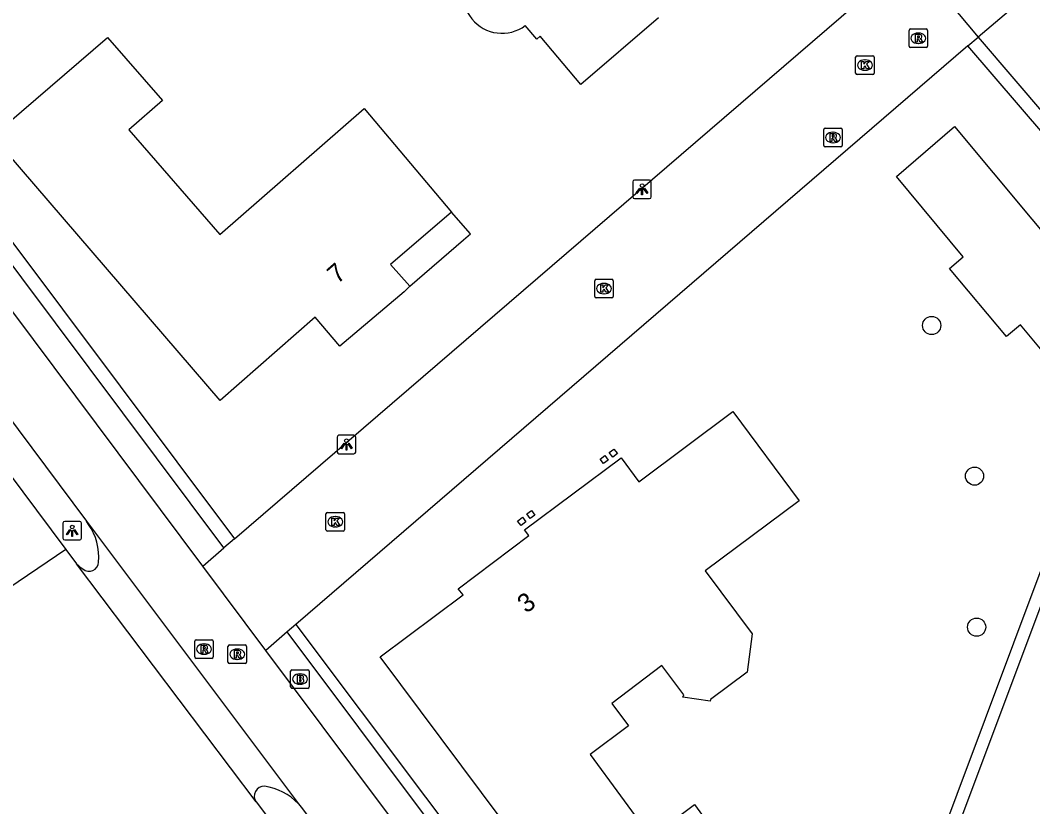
# Model space of a CAD drawing. Extents: x 155888 to 156864, y 383882 to 384671.
# Drawn here: x 156776.8 to 156831.3, y 384366 to 384408.3 of the extents above; entities that cross this region are included whole.
import ezdxf

# ---------------------------------------------------------------- set-up
doc = ezdxf.new("R2010")
doc.units = 0
for name, color, linetype in [('IMGEO_Boom', 7, 'Continuous'), ('IMGEO_Brandkraan', 7, 'Continuous'), ('IMGEO_Fietspad_gesloten', 7, 'Continuous'), ('IMGEO_Haag', 7, 'Continuous'), ('IMGEO_Hek', 7, 'Continuous'), ('IMGEO_Kolk', 7, 'Continuous'), ('IMGEO_Lichtpunt', 7, 'Continuous'), ('IMGEO_Pand', 7, 'Continuous'), ('IMGEO_Pand_nummerreeks', 7, 'Continuous'), ('IMGEO_Pand_overbouw', 7, 'Continuous'), ('IMGEO_Pand_vergunning_verleend', 7, 'Continuous'), ('IMGEO_Rijbaan_lokaal_gesloten', 7, 'Continuous'), ('IMGEO_Rijbaan_lokaal_open', 7, 'Continuous'), ('IMGEO_Rioolput', 7, 'Continuous'), ('IMGEO_Voetpad_open', 7, 'Continuous')]:
    doc.layers.add(name, color=color, linetype=linetype)

msp = doc.modelspace()

# ---------------------------------------------------------------- linework, layer by layer
at = {"layer": 'IMGEO_Boom'}
for centre in [(156825.901, 384391.888), (156828.21, 384383.775), (156828.321, 384375.641)]:
    msp.add_circle(centre, 0.489, dxfattribs=at)
at = {"layer": 'IMGEO_Brandkraan'}
for p, q in [((156791.367, 384372.419), (156791.367, 384373.271)), ((156791.442, 384373.345), (156792.294, 384373.345)), ((156791.855, 384373.125), (156791.88, 384373.125)), ((156792.368, 384373.271), (156792.368, 384372.419)), ((156791.878, 384372.565), (156791.853, 384372.565)), ((156792.294, 384372.345), (156791.442, 384372.345))]:
    msp.add_line(p, q, dxfattribs=at)
for points in [[(156791.367, 384372.419), (156791.367, 384373.271)], [(156791.442, 384373.345), (156792.294, 384373.345)], [(156791.715, 384373.045), (156791.715, 384372.645), (156791.928, 384372.645)], [(156791.946, 384373.045), (156791.715, 384373.045)], [(156792.368, 384373.271), (156792.368, 384372.419)], [(156791.894, 384372.964), (156791.84, 384372.964), (156791.84, 384372.888)], [(156791.84, 384372.888), (156791.893, 384372.888)], [(156791.902, 384372.812), (156791.84, 384372.812), (156791.84, 384372.731)], [(156791.84, 384372.731), (156791.902, 384372.731)], [(156792.294, 384372.345), (156791.442, 384372.345)]]:
    msp.add_lwpolyline(points, dxfattribs=at)
for centre, radius, start, end in [((156791.444, 384373.269), 0.0765, 91.552, 178.448), ((156791.444, 384373.269), 0.0765, 91.552, 178.448), ((156791.95, 384372.9), 0.145, 59.4692, 91.5367), ((156791.975, 384372.947), 0.0922, 285.5137, 58.1501), ((156792.292, 384373.269), 0.0765, 1.552, 88.448), ((156792.292, 384373.269), 0.0765, 1.552, 88.448), ((156791.895, 384372.926), 0.0379, 267.8285, 90.9355), ((156791.903, 384372.771), 0.0404, 269.8759, 90.5077), ((156791.934, 384372.896), 0.251, 268.6676, 293.5347), ((156791.98, 384372.755), 0.105, 301.3115, 78.989), ((156791.444, 384372.421), 0.0765, 181.552, 268.448), ((156791.444, 384372.421), 0.0765, 181.552, 268.448), ((156792.292, 384372.421), 0.0765, 271.552, 358.448), ((156792.292, 384372.421), 0.0765, 271.552, 358.448)]:
    msp.add_arc(centre, radius, start, end, dxfattribs=at)
for centre, major_axis, ratio, start_param, end_param in [((156791.854, 384372.845), (-0.387, 0.002), 0.722429, 4.712389, 7.853982), ((156791.879, 384372.845), (-0.39, 0.002), 0.717154, 1.570796, 4.712389)]:
    msp.add_ellipse(centre, major_axis=major_axis, ratio=ratio, start_param=start_param, end_param=end_param, dxfattribs=at)
at = {"layer": 'IMGEO_Fietspad_gesloten'}
for points in [[(156786.635, 384378.933), (156755.816, 384420.182)], [(156756.695, 384413.1), (156780.368, 384381.357)], [(156829.644, 384321.55), (156794.611, 384368.257), (156790.032, 384374.386)], [(156791.786, 384366.121), (156791.933, 384365.945), (156822.101, 384325.753)]]:
    msp.add_lwpolyline(points, dxfattribs=at)
at = {"layer": 'IMGEO_Haag'}
for points in [[(156757.471, 384421.606), (156788.336, 384380.396)], [(156828.399, 384407.418), (156833.96, 384400.938), (156838.8, 384395.521), (156826.399, 384362.45), (156818.261, 384340.326)], [(156817.787, 384340.957), (156817.831, 384341.076), (156825.74, 384362.577), (156838.015, 384395.311), (156833.412, 384400.461), (156827.845, 384406.95)], [(156791.656, 384375.785), (156798.64, 384366.477), (156817.787, 384340.957)]]:
    msp.add_lwpolyline(points, dxfattribs=at)
at = {"layer": 'IMGEO_Hek'}
for points in [[(156838.015, 384395.311), (156833.412, 384400.461), (156827.845, 384406.95)], [(156817.831, 384341.076), (156825.74, 384362.577), (156838.015, 384395.311)]]:
    msp.add_lwpolyline(points, dxfattribs=at)
at = {"layer": 'IMGEO_Kolk'}
for p, q in [((156821.805, 384405.483), (156821.805, 384406.335)), ((156821.88, 384406.409), (156822.732, 384406.409)), ((156822.806, 384406.335), (156822.806, 384405.483)), ((156822.293, 384406.189), (156822.318, 384406.189)), ((156822.732, 384405.409), (156821.88, 384405.409)), ((156822.316, 384405.629), (156822.291, 384405.629)), ((156807.75, 384393.447), (156807.75, 384394.299)), ((156807.825, 384394.373), (156808.677, 384394.373)), ((156808.751, 384394.299), (156808.751, 384393.447)), ((156808.238, 384394.153), (156808.263, 384394.153)), ((156808.677, 384393.373), (156807.825, 384393.373)), ((156808.261, 384393.593), (156808.236, 384393.593)), ((156793.346, 384381.815), (156794.198, 384381.815)), ((156793.271, 384380.889), (156793.271, 384381.741)), ((156793.759, 384381.595), (156793.784, 384381.595)), ((156794.272, 384381.741), (156794.272, 384380.889)), ((156794.198, 384380.815), (156793.346, 384380.815)), ((156793.782, 384381.035), (156793.757, 384381.035))]:
    msp.add_line(p, q, dxfattribs=at)
for points in [[(156821.805, 384405.483), (156821.805, 384406.335)], [(156821.88, 384406.409), (156822.732, 384406.409)], [(156822.806, 384406.335), (156822.806, 384405.483)], [(156822.126, 384406.109), (156822.249, 384406.109), (156822.249, 384405.958), (156822.379, 384406.109), (156822.543, 384406.109), (156822.397, 384405.958), (156822.55, 384405.709), (156822.398, 384405.709), (156822.313, 384405.873), (156822.249, 384405.806), (156822.249, 384405.709), (156822.126, 384405.709), (156822.126, 384406.109)], [(156822.732, 384405.409), (156821.88, 384405.409)], [(156807.75, 384393.447), (156807.75, 384394.299)], [(156807.825, 384394.373), (156808.677, 384394.373)], [(156808.751, 384394.299), (156808.751, 384393.447)], [(156808.071, 384394.073), (156808.194, 384394.073), (156808.194, 384393.922), (156808.324, 384394.073), (156808.488, 384394.073), (156808.342, 384393.922), (156808.495, 384393.673), (156808.343, 384393.673), (156808.258, 384393.837), (156808.194, 384393.77), (156808.194, 384393.673), (156808.071, 384393.673), (156808.071, 384394.073)], [(156808.677, 384393.373), (156807.825, 384393.373)], [(156793.346, 384381.815), (156794.198, 384381.815)], [(156793.271, 384380.889), (156793.271, 384381.741)], [(156793.592, 384381.515), (156793.715, 384381.515), (156793.715, 384381.364), (156793.845, 384381.515), (156794.009, 384381.515), (156793.863, 384381.364), (156794.016, 384381.115), (156793.864, 384381.115), (156793.779, 384381.279), (156793.715, 384381.212), (156793.715, 384381.115), (156793.592, 384381.115), (156793.592, 384381.515)], [(156794.272, 384381.741), (156794.272, 384380.889)], [(156794.198, 384380.815), (156793.346, 384380.815)]]:
    msp.add_lwpolyline(points, dxfattribs=at)
for centre, start, end in [((156821.882, 384406.333), 91.552, 178.448), ((156821.882, 384406.333), 91.552, 178.448), ((156822.73, 384406.333), 1.552, 88.448), ((156822.73, 384406.333), 1.552, 88.448), ((156821.882, 384405.485), 181.552, 268.448), ((156821.882, 384405.485), 181.552, 268.448), ((156822.73, 384405.485), 271.552, 358.448), ((156822.73, 384405.485), 271.552, 358.448), ((156807.827, 384394.297), 91.552, 178.448), ((156807.827, 384394.297), 91.552, 178.448), ((156808.675, 384394.297), 1.552, 88.448), ((156808.675, 384394.297), 1.552, 88.448), ((156807.827, 384393.449), 181.552, 268.448), ((156807.827, 384393.449), 181.552, 268.448), ((156808.675, 384393.449), 271.552, 358.448), ((156808.675, 384393.449), 271.552, 358.448), ((156793.348, 384381.739), 91.552, 178.448), ((156793.348, 384381.739), 91.552, 178.448), ((156794.196, 384381.739), 1.552, 88.448), ((156794.196, 384381.739), 1.552, 88.448), ((156793.348, 384380.891), 181.552, 268.448), ((156793.348, 384380.891), 181.552, 268.448), ((156794.196, 384380.891), 271.552, 358.448), ((156794.196, 384380.891), 271.552, 358.448)]:
    msp.add_arc(centre, 0.0765, start, end, dxfattribs=at)
for centre, major_axis, ratio, start_param, end_param in [((156822.292, 384405.909), (-0.387, 0.002), 0.722429, 4.712389, 7.853982), ((156822.317, 384405.909), (-0.39, 0.002), 0.717154, 1.570796, 4.712389), ((156808.237, 384393.873), (-0.387, 0.002), 0.722429, 4.712389, 7.853982), ((156808.262, 384393.873), (-0.39, 0.002), 0.717154, 1.570796, 4.712389), ((156793.758, 384381.315), (-0.387, 0.002), 0.722429, 4.712389, 7.853982), ((156793.783, 384381.315), (-0.39, 0.002), 0.717154, 1.570796, 4.712389)]:
    msp.add_ellipse(centre, major_axis=major_axis, ratio=ratio, start_param=start_param, end_param=end_param, dxfattribs=at)
at = {"layer": 'IMGEO_Lichtpunt'}
for p, q in [((156809.799, 384399.626), (156809.799, 384398.819)), ((156809.799, 384399.626), (156809.799, 384398.819)), ((156810.701, 384399.721), (156809.893, 384399.721)), ((156810.701, 384399.721), (156809.893, 384399.721)), ((156810.795, 384398.819), (156810.795, 384399.626)), ((156810.795, 384398.819), (156810.795, 384399.626)), ((156809.893, 384398.725), (156810.701, 384398.725)), ((156809.893, 384398.725), (156810.701, 384398.725)), ((156793.876, 384385.879), (156793.876, 384385.072)), ((156793.876, 384385.879), (156793.876, 384385.072)), ((156794.778, 384385.974), (156793.97, 384385.974)), ((156794.778, 384385.974), (156793.97, 384385.974)), ((156794.872, 384385.072), (156794.872, 384385.879)), ((156794.872, 384385.072), (156794.872, 384385.879)), ((156793.97, 384384.978), (156794.778, 384384.978)), ((156793.97, 384384.978), (156794.778, 384384.978)), ((156779.103, 384381.237), (156779.103, 384380.43)), ((156779.103, 384381.237), (156779.103, 384380.43)), ((156780.005, 384381.332), (156779.197, 384381.332)), ((156780.005, 384381.332), (156779.197, 384381.332)), ((156780.099, 384380.43), (156780.099, 384381.237)), ((156780.099, 384380.43), (156780.099, 384381.237)), ((156779.197, 384380.336), (156780.005, 384380.336)), ((156779.197, 384380.336), (156780.005, 384380.336))]:
    msp.add_line(p, q, dxfattribs=at)
for points in [[(156810.173, 384399.29), (156810.212, 384399.262), (156810.024, 384399), (156809.986, 384399.027), (156810.173, 384399.29)], [(156810.275, 384399.242), (156810.322, 384399.242), (156810.322, 384398.92), (156810.275, 384398.92), (156810.275, 384399.242)], [(156810.385, 384399.262), (156810.423, 384399.289), (156810.61, 384399.027), (156810.571, 384398.999), (156810.385, 384399.262)], [(156794.25, 384385.543), (156794.289, 384385.515), (156794.101, 384385.253), (156794.063, 384385.28), (156794.25, 384385.543)], [(156794.352, 384385.495), (156794.399, 384385.495), (156794.399, 384385.173), (156794.352, 384385.173), (156794.352, 384385.495)], [(156794.462, 384385.515), (156794.5, 384385.542), (156794.687, 384385.28), (156794.648, 384385.252), (156794.462, 384385.515)], [(156779.477, 384380.901), (156779.516, 384380.873), (156779.328, 384380.611), (156779.29, 384380.638), (156779.477, 384380.901)], [(156779.579, 384380.853), (156779.626, 384380.853), (156779.626, 384380.531), (156779.579, 384380.531), (156779.579, 384380.853)], [(156779.689, 384380.873), (156779.727, 384380.9), (156779.914, 384380.638), (156779.875, 384380.61), (156779.689, 384380.873)]]:
    msp.add_lwpolyline(points, dxfattribs=at)
for centre in [(156810.298, 384399.424), (156794.375, 384385.677), (156779.602, 384381.035)]:
    msp.add_circle(centre, 0.0994, dxfattribs=at)
for centre, start, end in [((156809.893, 384399.626), 90, 180), ((156809.893, 384399.626), 90, 180), ((156810.701, 384399.626), 0, 90), ((156810.701, 384399.626), 0, 90), ((156809.893, 384398.819), 180, 270), ((156809.893, 384398.819), 180, 270), ((156810.701, 384398.819), 270, 0), ((156810.701, 384398.819), 270, 360), ((156793.97, 384385.879), 90, 180), ((156793.97, 384385.879), 90, 180), ((156794.778, 384385.879), 0, 90), ((156794.778, 384385.879), 0, 90), ((156793.97, 384385.072), 180, 270), ((156793.97, 384385.072), 180, 270), ((156794.778, 384385.072), 270, 0), ((156794.778, 384385.072), 270, 360), ((156779.197, 384381.237), 90, 180), ((156779.197, 384381.237), 90, 180), ((156780.005, 384381.237), 0, 90), ((156780.005, 384381.237), 0, 90), ((156779.197, 384380.43), 180, 270), ((156779.197, 384380.43), 180, 270), ((156780.005, 384380.43), 270, 0), ((156780.005, 384380.43), 270, 360)]:
    msp.add_arc(centre, 0.0946, start, end, dxfattribs=at)
at = {"layer": 'IMGEO_Pand'}
for points in [[(156811.177, 384408.46), (156807.01, 384404.87), (156804.814, 384407.461), (156804.636, 384407.31), (156804.009, 384408.041)], [(156800.038, 384397.988), (156796.749, 384395.176), (156797.797, 384393.998), (156797.485, 384393.706), (156794.013, 384390.781), (156792.684, 384392.339), (156787.567, 384387.845), (156775.317, 384402.085), (156781.507, 384407.403), (156784.46, 384404.007), (156782.649, 384402.432), (156787.557, 384396.788), (156795.332, 384403.574), (156800.038, 384397.988)], [(156809.34, 384356.444), (156796.193, 384374.035), (156800.656, 384377.376), (156800.399, 384377.696), (156804.203, 384380.569), (156803.97, 384380.882), (156809.166, 384384.754), (156810.122, 384383.471), (156815.19, 384387.248), (156818.769, 384382.445), (156813.702, 384378.668), (156816.226, 384375.281), (156815.953, 384373.208)], [(156808.975, 384384.985), (156808.716, 384384.798), (156808.535, 384385.048), (156808.787, 384385.23), (156808.975, 384384.985)], [(156808.23, 384384.449), (156808.045, 384384.696), (156808.298, 384384.883), (156808.481, 384384.634), (156808.23, 384384.449)], [(156804.279, 384381.49), (156804.091, 384381.735), (156804.344, 384381.918), (156804.525, 384381.668), (156804.279, 384381.49)], [(156803.781, 384381.11), (156803.594, 384381.356), (156803.855, 384381.555), (156804.043, 384381.309), (156803.781, 384381.11)], [(156815.953, 384373.208), (156813.98, 384371.747), (156813.97, 384371.659), (156812.491, 384371.873), (156812.554, 384371.989), (156812.277, 384372.359), (156811.37, 384373.567), (156808.665, 384371.537), (156809.571, 384370.329), (156807.5, 384368.774), (156810.765, 384364.334), (156813.127, 384366.085), (156813.563, 384365.496)]]:
    msp.add_lwpolyline(points, dxfattribs=at)
msp.add_arc((156802.756, 384409.715), 2.091, 130.7287, 306.8008, dxfattribs=at)
at = {"layer": 'IMGEO_Pand_overbouw'}
msp.add_lwpolyline([(156800.038, 384397.988), (156796.749, 384395.176), (156797.797, 384393.998), (156800.685, 384396.506), (156801.057, 384396.828)], close=True, dxfattribs=at)
at = {"layer": 'IMGEO_Pand_vergunning_verleend'}
msp.add_lwpolyline([(156823.997, 384399.904), (156827.133, 384402.6), (156835.462, 384392.62), (156832.31, 384389.99), (156830.69, 384391.931), (156829.927, 384391.294), (156826.865, 384394.964), (156827.605, 384395.581), (156823.997, 384399.904)], dxfattribs=at)
at = {"layer": 'IMGEO_Rijbaan_lokaal_gesloten'}
for points in [[(156756.645, 384410.13), (156779.251, 384379.831)], [(156779.251, 384379.831), (156775.669, 384377.407)], [(156779.251, 384379.831), (156779.839, 384379.052)], [(156789.514, 384366.233), (156779.839, 384379.052)], [(156789.514, 384366.233), (156791.305, 384363.846)]]:
    msp.add_lwpolyline(points, dxfattribs=at)
at = {"layer": 'IMGEO_Rijbaan_lokaal_open'}
for points in [[(156792.9, 384452.66), (156826.051, 384414.195), (156830.51, 384409.201), (156828.399, 384407.418)], [(156824.782, 384411.766), (156828.399, 384407.418)], [(156788.336, 384380.396), (156824.116, 384411.193)], [(156827.845, 384406.95), (156828.399, 384407.418)], [(156827.845, 384406.95), (156791.656, 384375.785)], [(156780.488, 384381.175), (156780.368, 384381.357)], [(156780.368, 384381.357), (156791.786, 384366.121)], [(156788.336, 384380.396), (156787.778, 384379.916)], [(156786.635, 384378.933), (156787.778, 384379.916)], [(156790.032, 384374.386), (156786.635, 384378.933)], [(156791.656, 384375.785), (156791.188, 384375.382)], [(156791.188, 384375.382), (156790.032, 384374.386)]]:
    msp.add_lwpolyline(points, dxfattribs=at)
for centre, radius, start, end in [((156778.037, 384379.457), 2.993, 354.0874, 35.0207), ((156781.141, 384380.342), 1.833, 224.7265, 238.4444), ((156780.518, 384379.144), 0.496, 227.2931, 0.5424), ((156789.933, 384366.546), 0.523, 87.3271, 216.7775), ((156789.599, 384364.137), 2.953, 42.2155, 83.0371)]:
    msp.add_arc(centre, radius, start, end, dxfattribs=at)
at = {"layer": 'IMGEO_Rioolput'}
for p, q in [((156824.68, 384406.931), (156824.68, 384407.783)), ((156824.755, 384407.857), (156825.607, 384407.857)), ((156825.168, 384407.637), (156825.193, 384407.637)), ((156825.681, 384407.783), (156825.681, 384406.931)), ((156825.607, 384406.857), (156824.755, 384406.857)), ((156825.191, 384407.077), (156825.166, 384407.077)), ((156820.158, 384402.512), (156821.01, 384402.512)), ((156820.083, 384401.586), (156820.083, 384402.438)), ((156820.571, 384402.292), (156820.596, 384402.292)), ((156821.084, 384402.438), (156821.084, 384401.586)), ((156821.01, 384401.512), (156820.158, 384401.512)), ((156820.594, 384401.732), (156820.569, 384401.732)), ((156786.203, 384374.033), (156786.203, 384374.885)), ((156786.278, 384374.959), (156787.13, 384374.959)), ((156786.691, 384374.739), (156786.716, 384374.739)), ((156787.204, 384374.885), (156787.204, 384374.033)), ((156788.067, 384374.68), (156788.919, 384374.68)), ((156786.714, 384374.179), (156786.689, 384374.179)), ((156787.992, 384373.754), (156787.992, 384374.606)), ((156788.48, 384374.46), (156788.505, 384374.46)), ((156788.993, 384374.606), (156788.993, 384373.754)), ((156787.13, 384373.959), (156786.278, 384373.959)), ((156788.919, 384373.68), (156788.067, 384373.68)), ((156788.503, 384373.9), (156788.478, 384373.9))]:
    msp.add_line(p, q, dxfattribs=at)
for points in [[(156824.68, 384406.931), (156824.68, 384407.783)], [(156824.755, 384407.857), (156825.607, 384407.857)], [(156825.269, 384407.555), (156825.017, 384407.557), (156825.017, 384407.157)], [(156825.195, 384407.476), (156825.141, 384407.476), (156825.141, 384407.395)], [(156825.141, 384407.395), (156825.193, 384407.395)], [(156825.681, 384407.783), (156825.681, 384406.931)], [(156825.607, 384406.857), (156824.755, 384406.857)], [(156825.017, 384407.157), (156825.141, 384407.157), (156825.141, 384407.319), (156825.152, 384407.319)], [(156825.199, 384407.29), (156825.27, 384407.157), (156825.41, 384407.157), (156825.345, 384407.283)], [(156820.158, 384402.512), (156821.01, 384402.512)], [(156820.083, 384401.586), (156820.083, 384402.438)], [(156820.672, 384402.21), (156820.42, 384402.212), (156820.42, 384401.812)], [(156820.42, 384401.812), (156820.544, 384401.812), (156820.544, 384401.974), (156820.555, 384401.974)], [(156820.598, 384402.131), (156820.544, 384402.131), (156820.544, 384402.05)], [(156820.544, 384402.05), (156820.596, 384402.05)], [(156820.602, 384401.945), (156820.673, 384401.812), (156820.813, 384401.812), (156820.748, 384401.938)], [(156821.084, 384402.438), (156821.084, 384401.586)], [(156821.01, 384401.512), (156820.158, 384401.512)], [(156786.203, 384374.033), (156786.203, 384374.885)], [(156786.278, 384374.959), (156787.13, 384374.959)], [(156786.792, 384374.657), (156786.54, 384374.659), (156786.54, 384374.259)], [(156787.204, 384374.885), (156787.204, 384374.033)], [(156788.067, 384374.68), (156788.919, 384374.68)], [(156786.54, 384374.259), (156786.664, 384374.259), (156786.664, 384374.421), (156786.675, 384374.421)], [(156786.718, 384374.578), (156786.664, 384374.578), (156786.664, 384374.497)], [(156786.664, 384374.497), (156786.716, 384374.497)], [(156786.722, 384374.392), (156786.793, 384374.259), (156786.933, 384374.259), (156786.868, 384374.385)], [(156787.992, 384373.754), (156787.992, 384374.606)], [(156788.581, 384374.378), (156788.329, 384374.38), (156788.329, 384373.98)], [(156788.329, 384373.98), (156788.453, 384373.98), (156788.453, 384374.142), (156788.464, 384374.142)], [(156788.507, 384374.299), (156788.453, 384374.299), (156788.453, 384374.218)], [(156788.453, 384374.218), (156788.505, 384374.218)], [(156788.511, 384374.113), (156788.582, 384373.98), (156788.722, 384373.98), (156788.657, 384374.106)], [(156788.993, 384374.606), (156788.993, 384373.754)], [(156787.13, 384373.959), (156786.278, 384373.959)], [(156788.919, 384373.68), (156788.067, 384373.68)]]:
    msp.add_lwpolyline(points, dxfattribs=at)
for centre, radius, start, end in [((156824.757, 384407.781), 0.0765, 91.552, 178.448), ((156824.757, 384407.781), 0.0765, 91.552, 178.448), ((156825.177, 384407.584), 0.19, 274.7715, 282.9687), ((156825.201, 384407.38), 0.0964, 77.0061, 93.1865), ((156825.215, 384407.437), 0.0378, 276.6634, 79.6772), ((156825.268, 384407.445), 0.109, 350.3612, 89.416), ((156825.266, 384407.445), 0.112, 277.5842, 350.9817), ((156825.605, 384407.781), 0.0765, 1.552, 88.448), ((156825.605, 384407.781), 0.0765, 1.552, 88.448), ((156824.757, 384406.933), 0.0765, 181.552, 268.448), ((156824.757, 384406.933), 0.0765, 181.552, 268.448), ((156825.151, 384407.266), 0.0533, 26.0293, 88.6989), ((156825.25, 384407.23), 0.108, 29.5134, 73.7905), ((156825.605, 384406.933), 0.0765, 271.552, 358.448), ((156825.605, 384406.933), 0.0765, 271.552, 358.448), ((156820.16, 384402.436), 0.0765, 91.552, 178.448), ((156820.16, 384402.436), 0.0765, 91.552, 178.448), ((156821.008, 384402.436), 0.0765, 1.552, 88.448), ((156821.008, 384402.436), 0.0765, 1.552, 88.448), ((156820.554, 384401.921), 0.0533, 26.0293, 88.6989), ((156820.58, 384402.239), 0.19, 274.7715, 282.9687), ((156820.604, 384402.035), 0.0964, 77.0061, 93.1865), ((156820.618, 384402.092), 0.0378, 276.6634, 79.6772), ((156820.671, 384402.1), 0.109, 350.3612, 89.416), ((156820.669, 384402.1), 0.112, 277.5842, 350.9817), ((156820.653, 384401.885), 0.108, 29.5134, 73.7905), ((156820.16, 384401.588), 0.0765, 181.552, 268.448), ((156820.16, 384401.588), 0.0765, 181.552, 268.448), ((156821.008, 384401.588), 0.0765, 271.552, 358.448), ((156821.008, 384401.588), 0.0765, 271.552, 358.448), ((156786.28, 384374.883), 0.0765, 91.552, 178.448), ((156786.28, 384374.883), 0.0765, 91.552, 178.448), ((156787.128, 384374.883), 0.0765, 1.552, 88.448), ((156787.128, 384374.883), 0.0765, 1.552, 88.448), ((156788.069, 384374.604), 0.0765, 91.552, 178.448), ((156788.069, 384374.604), 0.0765, 91.552, 178.448), ((156788.917, 384374.604), 0.0765, 1.552, 88.448), ((156788.917, 384374.604), 0.0765, 1.552, 88.448), ((156786.674, 384374.368), 0.0533, 26.0293, 88.6989), ((156786.7, 384374.686), 0.19, 274.7715, 282.9687), ((156786.724, 384374.482), 0.0964, 77.0061, 93.1865), ((156786.738, 384374.539), 0.0378, 276.6634, 79.6772), ((156786.791, 384374.547), 0.109, 350.3612, 89.416), ((156786.789, 384374.547), 0.112, 277.5842, 350.9817), ((156786.773, 384374.332), 0.108, 29.5134, 73.7905), ((156788.463, 384374.089), 0.0533, 26.0293, 88.6989), ((156788.489, 384374.407), 0.19, 274.7715, 282.9687), ((156788.513, 384374.203), 0.0964, 77.0061, 93.1865), ((156788.527, 384374.26), 0.0378, 276.6634, 79.6772), ((156788.58, 384374.268), 0.109, 350.3612, 89.416), ((156788.578, 384374.268), 0.112, 277.5842, 350.9817), ((156788.562, 384374.053), 0.108, 29.5134, 73.7905), ((156786.28, 384374.035), 0.0765, 181.552, 268.448), ((156786.28, 384374.035), 0.0765, 181.552, 268.448), ((156787.128, 384374.035), 0.0765, 271.552, 358.448), ((156787.128, 384374.035), 0.0765, 271.552, 358.448), ((156788.069, 384373.756), 0.0765, 181.552, 268.448), ((156788.069, 384373.756), 0.0765, 181.552, 268.448), ((156788.917, 384373.756), 0.0765, 271.552, 358.448), ((156788.917, 384373.756), 0.0765, 271.552, 358.448)]:
    msp.add_arc(centre, radius, start, end, dxfattribs=at)
for centre, major_axis, ratio, start_param, end_param in [((156825.167, 384407.357), (-0.387, 0.002), 0.722429, 4.712389, 7.853982), ((156825.192, 384407.357), (-0.39, 0.002), 0.717154, 1.570796, 4.712389), ((156820.57, 384402.012), (-0.387, 0.002), 0.722429, 4.712389, 7.853982), ((156820.595, 384402.012), (-0.39, 0.002), 0.717154, 1.570796, 4.712389), ((156786.69, 384374.459), (-0.387, 0.002), 0.722429, 4.712389, 7.853982), ((156786.715, 384374.459), (-0.39, 0.002), 0.717154, 1.570796, 4.712389), ((156788.479, 384374.18), (-0.387, 0.002), 0.722429, 4.712389, 7.853982), ((156788.504, 384374.18), (-0.39, 0.002), 0.717154, 1.570796, 4.712389)]:
    msp.add_ellipse(centre, major_axis=major_axis, ratio=ratio, start_param=start_param, end_param=end_param, dxfattribs=at)
at = {"layer": 'IMGEO_Voetpad_open'}
for points in [[(156787.778, 384379.916), (156756.913, 384421.126)], [(156829.676, 384324.008), (156791.188, 384375.382)]]:
    msp.add_lwpolyline(points, dxfattribs=at)

# ---------------------------------------------------------------- texts
at = {"layer": 'IMGEO_Pand_nummerreeks'}
for s, rotation, p in [('7', 41.236, (156793.891, 384394.089)), ('3', 37.0644, (156804.061, 384376.351))]:
    msp.add_text(s, height=1, rotation=rotation, dxfattribs=at).set_placement(p)

doc.saveas('drawing.dxf')
